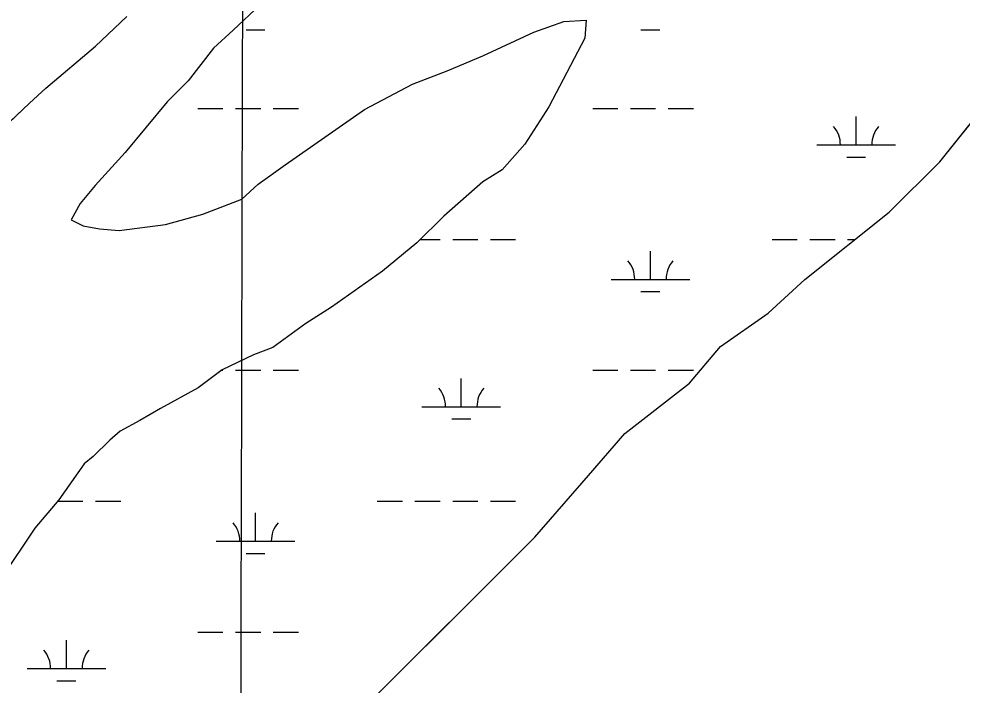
# Model space of a CAD drawing. Extents: x 3161564 to 3199464, y 849354 to 874788.
# Drawn here: x 3191651 to 3192849, y 862474 to 863320 of the extents above; entities that cross this region are included whole.
import ezdxf

# ---------------------------------------------------------------- set-up
doc = ezdxf.new("R2010")
doc.units = 0
for name, color, linetype in [('V-GRID-MAJR', 7, 'Continuous'), ('V-SITE-VEGE', 7, 'Continuous'), ('V-TOPO-SHOR', 7, 'Continuous'), ('V-WETL-SWMP', 7, 'Continuous')]:
    doc.layers.add(name, color=color, linetype=linetype)

msp = doc.modelspace()

# ---------------------------------------------------------------- linework, layer by layer
at = {"layer": 'V-GRID-MAJR'}
msp.add_spline([(3191913.7830000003, 854747.76), (3191928.768, 860808.338), (3191943.758, 866870.86), (3191958.749, 872933.425), (3191958.754, 872935.3250000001)], degree=3, dxfattribs=at)
at = {"layer": 'V-SITE-VEGE'}
for points in [[(3191957.1220000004, 863338.3989999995), (3191922.8320000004, 863306.1229999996), (3191898.0700000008, 863283.3409999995), (3191865.6640000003, 863241.5509999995), (3191838.9910000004, 863214.9679999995), (3191785.6290000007, 863150.3909999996), (3191747.5190000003, 863108.6109999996), (3191728.4610000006, 863085.8189999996), (3191717.0140000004, 863064.9169999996), (3191732.2170000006, 863057.2839999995), (3191753.1330000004, 863053.4439999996), (3191777.8540000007, 863051.5009999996), (3191836.8290000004, 863059.0109999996), (3191884.4000000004, 863072.2449999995), (3191933.8830000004, 863091.1809999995), (3191954.8360000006, 863110.1659999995), (3191989.1140000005, 863134.8339999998), (3192090.037, 863205.0369999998), (3192150.9550000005, 863237.2689999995), (3192194.7310000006, 863254.3139999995), (3192240.4080000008, 863273.2559999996), (3192305.126, 863303.5809999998), (3192343.1880000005, 863316.8289999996), (3192371.7210000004, 863318.6849999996), (3192369.7820000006, 863295.8599999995), (3192323.9860000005, 863208.4489999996), (3192293.475, 863160.9499999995), (3192264.8910000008, 863128.6649999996), (3192240.1390000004, 863113.4919999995), (3192190.6170000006, 863069.8279999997), (3192156.3230000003, 863035.6489999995), (3192112.5160000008, 862999.5859999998), (3192047.7750000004, 862954.0469999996), (3192015.4040000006, 862933.1799999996), (3191973.5080000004, 862902.8179999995), (3191948.7680000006, 862893.3499999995), (3191908.7930000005, 862874.3979999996), (3191878.3230000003, 862851.6259999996), (3191830.7300000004, 862825.0759999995), (3191804.0770000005, 862809.9059999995), (3191779.3270000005, 862796.6329999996), (3191765.9960000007, 862785.2419999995), (3191745.0390000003, 862764.3569999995), (3191733.6110000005, 862754.8659999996), (3191701.2020000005, 862709.2739999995), (3191670.7090000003, 862673.1859999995), (3191628.7600000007, 862610.4909999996)], [(3191593.5220000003, 863146.9109999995), (3191664.0060000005, 863213.3599999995), (3191684.9610000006, 863232.3449999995), (3191747.8160000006, 863285.4949999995), (3191787.8200000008, 863323.4669999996)], [(3191649.0410000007, 861977.9619999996), (3191699.0680000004, 862031.3819999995), (3191770.5430000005, 862113.2999999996), (3191824.1370000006, 862166.7139999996), (3191902.7520000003, 862252.1889999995), (3191963.4910000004, 862312.7239999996), (3192027.8150000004, 862383.9529999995), (3192306.499000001, 862661.7029999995), (3192374.4020000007, 862740.0609999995), (3192420.8610000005, 862793.4879999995), (3192503.0060000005, 862857.5529999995), (3192542.3220000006, 862903.8559999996), (3192603.0300000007, 862946.5569999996), (3192649.4710000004, 862989.2829999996), (3192756.6200000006, 863074.7089999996), (3192820.9340000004, 863138.8049999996), (3192878.124000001, 863210.0469999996)]]:
    msp.add_lwpolyline(points, dxfattribs=at)
at = {"layer": 'V-TOPO-SHOR'}
for p, q in [((3191957.1210101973, 863338.4007316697), (3191922.8319873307, 863306.1237934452)), ((3191747.8149139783, 863285.495991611), (3191787.8199410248, 863323.4689185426)), ((3192305.12581914, 863303.5812478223), (3192343.1878181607, 863316.8312504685)), ((3192343.1878181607, 863316.8312504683), (3192371.7198079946, 863318.6852779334)), ((3192371.7198079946, 863318.6852779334), (3192369.7797821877, 863295.864347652)), ((3191922.8319873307, 863306.1237934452), (3191898.0679714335, 863283.341836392)), ((3192240.4068117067, 863273.258267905), (3192305.12581914, 863303.5812478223)), ((3192369.7797821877, 863295.864347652), (3192323.9856999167, 863208.4505699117)), ((3191684.9598790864, 863232.3460858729), (3191747.8149139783, 863285.495991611)), ((3191898.0679714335, 863283.341836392), (3191865.6639366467, 863241.5529303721)), ((3192194.727809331, 863254.315274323), (3192240.4068117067, 863273.258267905)), ((3192150.9538083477, 863237.2702769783), (3192194.727809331, 863254.3152743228)), ((3191865.6639366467, 863241.5529303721), (3191838.9909171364, 863214.9699830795)), ((3191664.005865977, 863213.3621212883), (3191684.9598790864, 863232.3460858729)), ((3192090.0357970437, 863205.0393075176), (3192150.9538083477, 863237.2702769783)), ((3191593.5206932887, 863146.911587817), (3191664.005865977, 863213.3621212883)), ((3191838.9909171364, 863214.9699830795), (3191785.6268647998, 863150.3921244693)), ((3191989.112758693, 863134.8354111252), (3192090.0357970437, 863205.0393075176)), ((3192323.9856999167, 863208.4505699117), (3192293.473657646, 863160.9526841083)), ((3192820.9274804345, 863138.8179691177), (3192878.117538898, 863210.0598111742)), ((3192293.473657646, 863160.9526841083), (3192264.8906323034, 863128.6667525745)), ((3191785.6268648, 863150.3921244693), (3191747.517832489, 863108.6122117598)), ((3191954.8357447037, 863110.1664489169), (3191989.112758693, 863134.8354111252)), ((3192756.615198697, 863074.7217302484), (3192820.9274804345, 863138.8179691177)), ((3192264.8906323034, 863128.6667525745), (3192240.1386252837, 863113.4927715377)), ((3191747.517832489, 863108.6122117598), (3191728.459814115, 863085.8212613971)), ((3191933.882731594, 863091.1824843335), (3191954.8357447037, 863110.1664489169)), ((3192240.138625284, 863113.4927715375), (3192190.614595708, 863069.8298514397)), ((3191728.459814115, 863085.8212613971), (3191717.0127946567, 863064.9183139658)), ((3191884.3987308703, 863072.2454862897), (3191933.882731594, 863091.1824843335)), ((3191836.8277359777, 863059.0114724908), (3191884.3987308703, 863072.2454862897)), ((3192649.4651452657, 862989.2968745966), (3192756.615198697, 863074.7217302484)), ((3191717.0127946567, 863064.9183139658), (3191732.215779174, 863057.285355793)), ((3192190.614595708, 863069.8298514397), (3192156.320570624, 863035.6519192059)), ((3191732.215779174, 863057.285355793), (3191753.1307656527, 863053.4463923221)), ((3191753.1307656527, 863053.4463923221), (3191777.853752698, 863051.5024273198)), ((3191777.853752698, 863051.5024273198), (3191836.8277359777, 863059.0114724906)), ((3192156.3205706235, 863035.6519192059), (3192112.5145474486, 862999.5879818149)), ((3192112.5145474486, 862999.5879818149), (3192047.7715222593, 862954.049049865)), ((3192603.0241154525, 862946.5719551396), (3192649.4651452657, 862989.2968745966)), ((3192047.7715222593, 862954.049049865), (3192015.402511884, 862933.1810778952)), ((3192542.3148577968, 862903.8716512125), (3192603.0241154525, 862946.5719551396)), ((3192015.402511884, 862933.1810778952), (3191973.507494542, 862902.8201247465)), ((3191948.7664941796, 862893.3521257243), (3191908.7924893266, 862874.3991388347)), ((3191973.507494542, 862902.8201247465), (3191948.7664941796, 862893.3521257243)), ((3192503.0008207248, 862857.567751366), (3192542.3148577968, 862903.8716512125)), ((3191908.7924893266, 862874.3991388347), (3191878.3224759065, 862851.626175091)), ((3192420.854546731, 862793.5024915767), (3192503.0008207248, 862857.567751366)), ((3191878.3224759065, 862851.626175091), (3191830.728465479, 862825.0782032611)), ((3191830.728465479, 862825.0782032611), (3191804.0754592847, 862809.9072199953)), ((3191804.0754592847, 862809.9072199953), (3191779.3274544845, 862796.6352329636)), ((3191779.3274544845, 862796.6352329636), (3191765.994446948, 862785.2452533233)), ((3191765.994446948, 862785.2452533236), (3191745.037431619, 862764.359294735)), ((3192374.3955044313, 862740.0766058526), (3192420.854546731, 862793.5024915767)), ((3191745.037431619, 862764.359294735), (3191733.609425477, 862754.8683113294)), ((3191733.609425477, 862754.8683113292), (3191701.199386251, 862709.275417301)), ((3192306.4924422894, 862661.7187737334), (3192374.3955044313, 862740.0766058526)), ((3191701.199386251, 862709.275417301), (3191670.7073572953, 862673.1884955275)), ((3191670.7073572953, 862673.1884955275), (3191628.758302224, 862610.493644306)), ((3192027.808003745, 862383.9699584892), (3192306.4924422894, 862661.7187737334))]:
    msp.add_line(p, q, dxfattribs=at)
at = {"layer": 'V-WETL-SWMP'}
for p, q in [((3191957.121503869, 863338.4013403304), (3191922.8324810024, 863306.1244021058)), ((3191747.81540765, 863285.4966002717), (3191787.8204346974, 863323.4695272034)), ((3192305.126312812, 863303.581856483), (3192343.1883118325, 863316.8318591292)), ((3192343.1883118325, 863316.831859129), (3192371.7203016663, 863318.6858865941)), ((3192371.7203016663, 863318.6858865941), (3192369.78027586, 863295.8649563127)), ((3191922.8324810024, 863306.1244021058), (3191898.0684651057, 863283.3424450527)), ((3191939.353120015, 863306.5973709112), (3191963.3531148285, 863306.5973709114)), ((3192240.407305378, 863273.2588765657), (3192305.126312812, 863303.581856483)), ((3192441.2610115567, 863306.5973709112), (3192465.26100637, 863306.5973709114)), ((3192369.7802758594, 863295.8649563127), (3192323.986193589, 863208.4511785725)), ((3191684.9603727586, 863232.3466945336), (3191747.81540765, 863285.4966002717)), ((3191898.0684651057, 863283.3424450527), (3191865.6644303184, 863241.5535390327)), ((3192194.728303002, 863254.3158829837), (3192240.407305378, 863273.2588765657)), ((3192150.9543020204, 863237.270885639), (3192194.728303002, 863254.3158829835)), ((3191865.664430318, 863241.5535390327), (3191838.991410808, 863214.9705917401)), ((3191664.00635965, 863213.3627299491), (3191684.960372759, 863232.3466945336)), ((3192090.0362907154, 863205.0399161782), (3192150.9543020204, 863237.270885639)), ((3191593.5211869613, 863146.9121964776), (3191664.00635965, 863213.3627299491)), ((3191838.991410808, 863214.9705917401), (3191785.627358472, 863150.39273313)), ((3191877.945016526, 863206.5965286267), (3191909.9450096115, 863206.5965286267)), ((3191925.945006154, 863206.596528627), (3191957.944999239, 863206.5965286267)), ((3191973.9449957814, 863206.596528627), (3192005.9449888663, 863206.5965286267)), ((3191989.1132523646, 863134.8360197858), (3192090.0362907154, 863205.0399161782)), ((3192323.986193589, 863208.4511785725), (3192293.4741513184, 863160.953292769)), ((3192379.852908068, 863206.5965286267), (3192411.8529011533, 863206.5965286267)), ((3192427.8528976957, 863206.596528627), (3192459.8528907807, 863206.5965286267)), ((3192475.852887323, 863206.596528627), (3192507.852880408, 863206.5965286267)), ((3192820.927974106, 863138.8185777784), (3192878.11803257, 863210.0604198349)), ((3192714.6967815, 863160.1666018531), (3192714.6968235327, 863196.1665450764)), ((3192293.4741513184, 863160.953292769), (3192264.891125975, 863128.6673612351)), ((3192664.696792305, 863160.1666018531), (3192764.6967706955, 863160.1666018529)), ((3191785.627358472, 863150.39273313), (3191747.5183261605, 863108.6128204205)), ((3192702.696766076, 863144.73562619), (3192726.69676089, 863144.7356261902)), ((3191954.836238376, 863110.1670575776), (3191989.1132523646, 863134.8360197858)), ((3192756.615692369, 863074.7223389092), (3192820.927974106, 863138.8185777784)), ((3192264.891125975, 863128.6673612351), (3192240.1391189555, 863113.4933801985)), ((3191747.5183261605, 863108.6128204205), (3191728.460307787, 863085.8218700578)), ((3191933.883225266, 863091.1830929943), (3191954.836238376, 863110.1670575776)), ((3192240.1391189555, 863113.4933801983), (3192190.6150893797, 863069.8304601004)), ((3191728.460307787, 863085.8218700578), (3191717.013288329, 863064.9189226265)), ((3191884.3992245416, 863072.2460949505), (3191933.883225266, 863091.1830929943)), ((3191836.8282296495, 863059.0120811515), (3191884.3992245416, 863072.2460949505)), ((3192649.465638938, 862989.2974832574), (3192756.615692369, 863074.7223389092)), ((3191717.013288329, 863064.9189226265), (3191732.2162728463, 863057.2859644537)), ((3192190.6150893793, 863069.8304601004), (3192156.3210642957, 863035.6525278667)), ((3191732.2162728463, 863057.2859644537), (3191753.1312593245, 863053.4470009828)), ((3191753.1312593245, 863053.4470009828), (3191777.85424637, 863051.5030359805)), ((3191777.85424637, 863051.5030359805), (3191836.8282296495, 863059.0120811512)), ((3192160.7794201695, 863040.0957912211), (3192185.9447555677, 863040.0957912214)), ((3192201.94475211, 863040.0957912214), (3192233.9447451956, 863040.0957912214)), ((3192249.944741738, 863040.0957912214), (3192281.944734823, 863040.0957912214)), ((3192607.852664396, 863040.0957912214), (3192639.852657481, 863040.0957912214)), ((3192655.852654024, 863040.0957912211), (3192687.852647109, 863040.0957912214)), ((3192703.8526436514, 863040.0957912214), (3192713.1829419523, 863040.0957912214)), ((3192156.3210642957, 863035.6525278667), (3192112.515041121, 862999.5885904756)), ((3192453.2606385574, 862989.3538712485), (3192453.2606805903, 863025.3538144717)), ((3192112.515041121, 862999.5885904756), (3192047.772015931, 862954.0496585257)), ((3192403.260649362, 862989.3538712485), (3192503.260627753, 862989.3538712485)), ((3192603.0246091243, 862946.5725638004), (3192649.465638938, 862989.2974832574)), ((3192441.2606231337, 862973.9228955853), (3192465.2606179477, 862973.9228955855)), ((3192047.772015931, 862954.0496585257), (3192015.4030055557, 862933.1816865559)), ((3192542.3153514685, 862903.8722598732), (3192603.0246091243, 862946.5725638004)), ((3192015.4030055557, 862933.1816865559), (3191973.5079882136, 862902.8207334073)), ((3191948.766987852, 862893.3527343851), (3191908.792982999, 862874.3997474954)), ((3191973.5079882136, 862902.8207334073), (3191948.766987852, 862893.3527343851)), ((3192503.0013143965, 862857.5683600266), (3192542.3153514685, 862903.8722598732)), ((3191908.792982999, 862874.3997474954), (3191878.322969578, 862851.6267837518)), ((3191908.153832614, 862873.9220533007), (3191909.944621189, 862873.9220533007)), ((3191925.944617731, 862873.9220533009), (3191957.9446108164, 862873.9220533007)), ((3191973.944607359, 862873.9220533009), (3192005.944600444, 862873.9220533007)), ((3192379.8525196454, 862873.9220533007), (3192411.8525127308, 862873.9220533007)), ((3192427.8525092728, 862873.9220533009), (3192459.852502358, 862873.9220533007)), ((3192475.8524989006, 862873.9220533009), (3192507.8524919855, 862873.9220533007)), ((3192212.788501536, 862827.4921265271), (3192212.7885435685, 862863.4920697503)), ((3192420.855040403, 862793.5031002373), (3192503.0013143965, 862857.5683600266)), ((3191878.322969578, 862851.6267837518), (3191830.728959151, 862825.0788119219)), ((3191830.728959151, 862825.0788119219), (3191804.0759529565, 862809.907828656)), ((3192162.788512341, 862827.4921265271), (3192262.7884907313, 862827.4921265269)), ((3191804.075952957, 862809.907828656), (3191779.3279481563, 862796.6358416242)), ((3192200.788486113, 862812.0611508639), (3192224.788480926, 862812.0611508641)), ((3191779.3279481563, 862796.6358416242), (3191765.99494062, 862785.245861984)), ((3191765.99494062, 862785.2458619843), (3191745.0379252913, 862764.3599033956)), ((3192374.395998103, 862740.0772145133), (3192420.855040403, 862793.5031002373)), ((3191745.0379252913, 862764.3599033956), (3191733.6099191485, 862754.86891999)), ((3191733.609919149, 862754.8689199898), (3191701.199879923, 862709.2760259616)), ((3192306.492935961, 862661.7193823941), (3192374.395998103, 862740.0772145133)), ((3191701.199879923, 862709.2760259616), (3191670.7078509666, 862673.1891041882)), ((3191700.036472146, 862707.4213158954), (3191732.036465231, 862707.4213158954)), ((3191748.036461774, 862707.4213158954), (3191780.0364548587, 862707.4213158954)), ((3192105.9443844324, 862707.4213158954), (3192137.944377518, 862707.4213158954)), ((3192153.9443740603, 862707.421315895), (3192185.944367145, 862707.4213158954)), ((3192201.9443636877, 862707.4213158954), (3192233.9443567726, 862707.4213158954)), ((3192249.9443533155, 862707.4213158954), (3192281.9443464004, 862707.4213158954)), ((3191951.3523585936, 862656.6793959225), (3191951.352400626, 862692.6793391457)), ((3191670.7078509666, 862673.1891041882), (3191628.7587958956, 862610.4942529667)), ((3191901.3523693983, 862656.6793959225), (3192001.3523477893, 862656.6793959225)), ((3192027.8084974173, 862383.9705671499), (3192306.492935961, 862661.7193823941)), ((3191939.35234317, 862641.2484202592), (3191963.352337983, 862641.2484202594)), ((3191877.944239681, 862541.2475779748), (3191909.944232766, 862541.2475779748)), ((3191925.9442293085, 862541.247577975), (3191957.944222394, 862541.2475779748)), ((3191973.944218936, 862541.247577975), (3192005.9442120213, 862541.2475779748)), ((3191710.880221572, 862494.8176512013), (3191710.8802636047, 862530.8175944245)), ((3191660.880232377, 862494.8176512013), (3191760.8802107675, 862494.817651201)), ((3191698.880206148, 862479.386675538), (3191722.8802009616, 862479.3866755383))]:
    msp.add_line(p, q, dxfattribs=at)
for centre, radius, start, end in [((3192659.4538578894, 863160.6414042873), 35.24628790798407, 359.2281809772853, 40.771839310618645), ((3192769.939706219, 863160.6414042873), 35.24628790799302, 139.2281758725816, 180.77183420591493), ((3192398.0177149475, 862989.828673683), 35.24628790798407, 359.2281809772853, 40.771839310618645), ((3192508.503563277, 862989.828673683), 35.24628790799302, 139.2281758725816, 180.77183420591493), ((3192157.545577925, 862827.9669289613), 35.24628790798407, 359.2281809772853, 40.771839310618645), ((3192268.031426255, 862827.9669289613), 35.24628790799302, 139.2281758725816, 180.77183420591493), ((3191896.109434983, 862657.1541983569), 35.24628790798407, 359.2281809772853, 40.771839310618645), ((3192006.5952833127, 862657.1541983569), 35.24628790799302, 139.2281758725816, 180.77183420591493), ((3191655.6372979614, 862495.2924536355), 35.24628790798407, 359.2281809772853, 40.771839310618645), ((3191766.123146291, 862495.2924536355), 35.24628790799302, 139.2281758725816, 180.77183420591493)]:
    msp.add_arc(centre, radius, start, end, dxfattribs=at)

doc.saveas('drawing.dxf')
